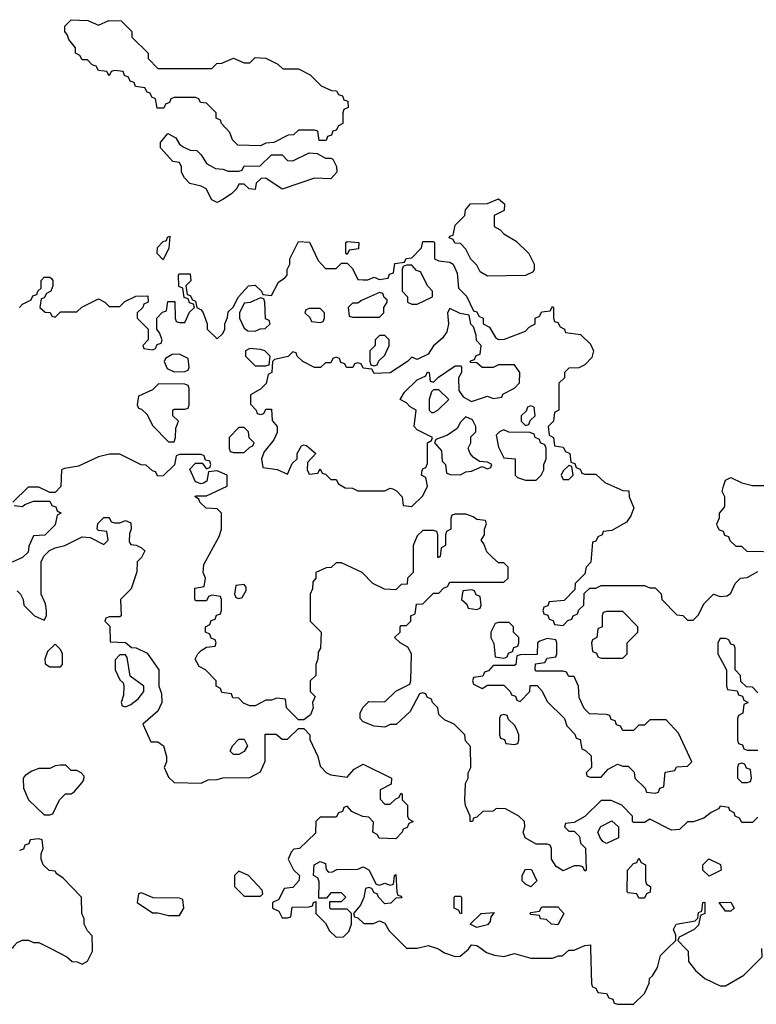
# Model space of a CAD drawing. Header units: inches. Extents: x 2701323 to 2964515, y 494916 to 722124.
# Tile 420 of 656: x 2836679 to 2839404, y 599794 to 603434. Entities that reach past the tile are written whole.
import ezdxf

# ---------------------------------------------------------------- set-up
doc = ezdxf.new("R2010")
doc.units = ezdxf.units.IN
doc.header["$MEASUREMENT"] = 0
doc.layers.add('C8539', color=7, linetype='Continuous')
doc.layers.add('C8630', color=7, linetype='Continuous')

msp = doc.modelspace()

# ---------------------------------------------------------------- linework, layer by layer
at = {"layer": 'C8539', "color": 2, "elevation": 2}
for points in [[(2836794, 600000), (2836854, 599970), (2836872.7, 599952.7), (2836891.6, 599951.6), (2836910, 599942), (2836930, 599954), (2836948, 599990), (2836947.9, 600000)], [(2838224, 600000), (2838230, 599998), (2838250, 599984.7), (2838290, 599971.3), (2838308.4, 599971.6), (2838340.4, 599999.6), (2838340.7, 600000)], [(2838386.6, 600000), (2838406, 599986), (2838436, 599976), (2838470, 599971), (2838510, 599982), (2838570, 599964.7), (2838650, 599964.7), (2838672.7, 599972.7), (2838687.3, 599972.7), (2838710, 599994), (2838730, 599994), (2838743.3, 600000)], [(2838790.4, 600000), (2838794, 599870), (2838798, 599858), (2838810, 599854), (2838818, 599838), (2838850, 599834), (2838858, 599818), (2838872.7, 599812.7), (2838878, 599798), (2838890, 599794), (2838950, 599794), (2838990, 599834), (2839008, 599872), (2839008.7, 599890), (2839020.4, 599899.6), (2839038, 599930), (2839050, 599974), (2839076, 600000)], [(2839142.5, 600000), (2839152, 599990), (2839152.7, 599952.7), (2839179.6, 599919.6), (2839214, 599890), (2839270, 599862), (2839290, 599862), (2839358, 599902), (2839426, 599970), (2839424.5, 600000)]]:
    msp.add_lwpolyline(points, dxfattribs=at)
at = {"layer": 'C8630', "color": 2, "elevation": 2}
for points in [[(2836970, 603414), (2837008.9, 603431.1), (2837054, 603430), (2837094, 603390), (2837094, 603370), (2837154, 603310), (2837154, 603290), (2837190, 603254), (2837390, 603254), (2837408.4, 603271.6), (2837427.3, 603272.7), (2837470, 603292), (2837510, 603274), (2837530, 603274), (2837550, 603294), (2837590, 603292), (2837634, 603270), (2837652.7, 603252.7), (2837710, 603252), (2837754, 603230), (2837794, 603190), (2837832.7, 603172.7), (2837851.6, 603171.6), (2837858, 603158), (2837872.7, 603152.7), (2837878, 603138), (2837892.7, 603132.7), (2837894, 603110), (2837878, 603102), (2837874, 603090), (2837874, 603050), (2837858, 603042), (2837850, 603026), (2837838, 603022), (2837832.7, 603007.3), (2837818, 603002), (2837812.7, 602987.3), (2837787.3, 602987.3), (2837782, 603022), (2837770, 603026), (2837710, 603026), (2837691.6, 603008.4), (2837672.7, 603007.3), (2837619.6, 602980.4), (2837590, 602978), (2837570, 602968), (2837486, 602970), (2837466, 602990), (2837456.4, 603016.4), (2837426, 603050), (2837422, 603062), (2837406, 603070), (2837406, 603090), (2837370, 603126), (2837347.3, 603127.3), (2837342, 603142), (2837330, 603146), (2837250, 603146), (2837238, 603142), (2837232.7, 603127.3), (2837218, 603122), (2837212.7, 603107.3), (2837187.3, 603107.3), (2837182, 603142), (2837167.3, 603147.3), (2837162, 603162), (2837150, 603166), (2837142, 603182), (2837107.3, 603187.3), (2837102, 603202), (2837087.3, 603207.3), (2837082, 603222), (2837067.3, 603227.3), (2837062, 603242), (2837030, 603246), (2837018, 603242), (2837010, 603226), (2837002, 603242), (2836970, 603246), (2836962, 603262), (2836947.3, 603267.3), (2836930, 603286), (2836910, 603286), (2836902, 603302), (2836886, 603310), (2836886, 603330), (2836860.4, 603360.4), (2836856.4, 603376.4), (2836846, 603390), (2836846, 603410), (2836870, 603434), (2836931.1, 603431.1)], [(2837450, 602874), (2837490, 602874), (2837502, 602878), (2837510, 602894), (2837567.3, 602892.7), (2837610, 602934), (2837650, 602934), (2837670, 602914), (2837690, 602912), (2837750, 602942), (2837779.6, 602939.6), (2837810, 602922), (2837830, 602922), (2837838, 602918), (2837851.6, 602891.6), (2837852, 602870), (2837830, 602846), (2837770, 602848), (2837650, 602808), (2837590, 602848), (2837572.7, 602847.3), (2837554, 602830), (2837550, 602806), (2837528.4, 602808.4), (2837510, 602826), (2837490, 602826), (2837482, 602810), (2837462, 602790), (2837430, 602768.7), (2837410, 602758), (2837390, 602768), (2837368.4, 602808.4), (2837350, 602818), (2837309, 602829), (2837288.9, 602848.9), (2837278, 602870), (2837278, 602890), (2837270, 602906), (2837246, 602910), (2837200.4, 602960.4), (2837200.4, 602979.6), (2837227.3, 603012.7), (2837256.9, 602996.9), (2837270, 602974), (2837283.6, 602963.6), (2837310, 602952), (2837334, 602950), (2837350, 602934), (2837370, 602902), (2837403.6, 602883.6), (2837430, 602882)], [(2838410, 602486), (2838382, 602502), (2838370, 602526), (2838348.4, 602548.4), (2838330, 602586), (2838310, 602606), (2838288.4, 602608.4), (2838282, 602622), (2838267.3, 602627.3), (2838270, 602634), (2838282, 602638), (2838290, 602674), (2838326, 602710), (2838328.4, 602731.6), (2838347.3, 602752.7), (2838410, 602754), (2838450, 602772), (2838472.7, 602752.7), (2838471.1, 602728.9), (2838434, 602710), (2838434, 602670), (2838456.9, 602656.9), (2838470, 602642), (2838515.3, 602615.3), (2838562, 602570), (2838582, 602530), (2838582, 602510), (2838578, 602502), (2838550, 602488)], [(2837210, 602546), (2837188, 602570), (2837188.4, 602591.6), (2837210, 602614), (2837222, 602618), (2837226, 602630), (2837234, 602634), (2837231.1, 602588.9)], [(2837890, 602566), (2837886, 602570), (2837886, 602610), (2837890, 602614), (2837934, 602610), (2837932.7, 602587.3), (2837898, 602582)], [(2838130, 602526), (2838110, 602526), (2838098, 602522), (2838094, 602510), (2838094, 602430), (2838114, 602410), (2838114, 602390), (2838130, 602382), (2838150, 602382), (2838206, 602410), (2838206, 602430), (2838188.4, 602448.4), (2838162, 602502), (2838147.3, 602507.3)], [(2838010, 602426), (2837943.6, 602396.4), (2837930, 602386), (2837910, 602386), (2837894, 602370), (2837898, 602338), (2837910, 602334), (2838010, 602334), (2838026, 602350), (2838026, 602370), (2838038, 602390), (2838038, 602398), (2838027.3, 602407.3), (2838022, 602422)], [(2837570, 602406), (2837531.6, 602388.4), (2837510, 602386), (2837492, 602350), (2837492, 602330), (2837510, 602294), (2837523.6, 602283.6), (2837550, 602282), (2837568.4, 602291.6), (2837587.3, 602292.7), (2837606, 602310), (2837602, 602322), (2837588.4, 602328.4), (2837586, 602390), (2837582, 602402)], [(2838270, 602366), (2838262, 602350), (2838264.7, 602310), (2838259.6, 602280.4), (2838243.6, 602256.4), (2838210, 602228), (2838190, 602198), (2838150, 602178), (2838130, 602186), (2838114, 602170), (2838050, 602128.7), (2837990, 602126), (2837982, 602142), (2837950, 602146), (2837942, 602162), (2837930, 602166), (2837918, 602162), (2837911.6, 602148.4), (2837888, 602148), (2837882, 602162), (2837867.3, 602167.3), (2837862, 602182), (2837850, 602186), (2837838, 602182), (2837830, 602166), (2837810, 602166), (2837791.6, 602148.4), (2837770, 602148), (2837726, 602170), (2837706, 602190), (2837702, 602202), (2837690, 602206), (2837671.6, 602188.4), (2837622, 602178), (2837614, 602170), (2837612, 602130), (2837598, 602122), (2837591, 602089), (2837570, 602068), (2837532.7, 602047.3), (2837532.7, 602012.7), (2837554, 601990), (2837558, 601978), (2837570, 601974), (2837582, 601978), (2837590, 601994), (2837610, 601994), (2837612.7, 601952.7), (2837632, 601930), (2837631.6, 601908.4), (2837619.6, 601880.4), (2837583.6, 601836.4), (2837574, 601810), (2837578, 601778), (2837631.6, 601771.6), (2837670, 601754), (2837687.3, 601792.7), (2837706, 601810), (2837706, 601830), (2837722, 601858), (2837730, 601862), (2837739.6, 601859.6), (2837774, 601830), (2837743.6, 601796.4), (2837742, 601770), (2837750, 601754), (2837782, 601758), (2837790, 601774), (2837798, 601758), (2837810, 601754), (2837830, 601734), (2837850, 601734), (2837858, 601718), (2837883.6, 601703.6), (2837910, 601702), (2837930, 601692), (2838030, 601692), (2838050, 601702), (2838059.6, 601699.6), (2838072.7, 601692.7), (2838094, 601670), (2838098, 601638), (2838130, 601634), (2838170, 601674), (2838188, 601710), (2838182, 601742), (2838166, 601750), (2838167.3, 601767.3), (2838170, 601774), (2838182, 601778), (2838187.3, 601792.7), (2838188, 601870), (2838202, 601878), (2838206, 601890), (2838150, 601918), (2838138, 601930), (2838146, 601990), (2838123.1, 602003.1), (2838110, 602018), (2838086, 602030), (2838103.1, 602056.9), (2838150, 602102), (2838182, 602118), (2838187.3, 602132.7), (2838194, 602130), (2838198, 602098), (2838210, 602094), (2838228, 602112), (2838290, 602154), (2838310, 602154), (2838314, 602150), (2838314, 602130), (2838302, 602110), (2838303.6, 602063.6), (2838319.6, 602039.6), (2838350, 602022), (2838410, 602042), (2838430, 602034), (2838462, 602038), (2838466, 602050), (2838510, 602072), (2838528.4, 602091.6), (2838528.7, 602130), (2838510, 602158), (2838450, 602158), (2838430, 602148), (2838390, 602148), (2838370, 602166), (2838347.3, 602167.3), (2838347.3, 602172.7), (2838362, 602178), (2838367.3, 602192.7), (2838382, 602198), (2838386, 602230), (2838368.4, 602248.4), (2838367.3, 602267.3), (2838358, 602298), (2838348.4, 602308.4), (2838342, 602342), (2838308.4, 602348.4)], [(2837790, 602366), (2837750, 602366), (2837738, 602362), (2837734, 602350), (2837752.7, 602332.7), (2837758, 602318), (2837790, 602314), (2837802, 602318), (2837806, 602330), (2837806, 602350)], [(2838030, 602266), (2838010, 602266), (2837994, 602250), (2837994, 602230), (2837974, 602210), (2837974, 602170), (2837978, 602158), (2837990, 602154), (2838002, 602158), (2838007.3, 602172.7), (2838030, 602194), (2838046, 602230), (2838046, 602250)], [(2837530, 602218), (2837514, 602210), (2837514, 602190), (2837550, 602154), (2837590, 602154), (2837602, 602158), (2837606, 602190), (2837586, 602210), (2837570, 602215.3)], [(2837270, 602198), (2837243.6, 602196.4), (2837218, 602182), (2837214, 602170), (2837224.7, 602144.7), (2837250, 602132), (2837290, 602134), (2837302, 602138), (2837306, 602150), (2837302, 602182)], [(2837192.7, 602087.3), (2837170, 602066), (2837118, 602042), (2837114, 602010), (2837118, 601998), (2837130, 601994), (2837150, 601974), (2837170, 601934), (2837230, 601874), (2837250, 601874), (2837255.3, 601890), (2837256.4, 601923.6), (2837266, 601950), (2837246, 601970), (2837246, 601990), (2837250, 601994), (2837290, 601994), (2837302, 601998), (2837306, 602010), (2837306, 602070), (2837302, 602082), (2837290, 602086)], [(2838230, 602066), (2838210, 602066), (2838202, 602058), (2838194, 602030), (2838194, 601990), (2838202, 601982), (2838210, 601982), (2838226, 601990), (2838266, 602030)], [(2838570, 602006), (2838558, 602002), (2838552.7, 601987.3), (2838534, 601970), (2838534, 601950), (2838550, 601934), (2838562, 601938), (2838567.3, 601952.7), (2838586, 601970), (2838582, 602002)], [(2838330, 601966), (2838310, 601946), (2838296.9, 601923.1), (2838262, 601898), (2838218, 601882), (2838214, 601870), (2838239.6, 601839.6), (2838242, 601802), (2838254, 601790), (2838258, 601758), (2838272.7, 601752.7), (2838310, 601752), (2838330, 601762), (2838350, 601764.7), (2838390, 601782), (2838410, 601774), (2838422, 601778), (2838426, 601790), (2838410, 601798), (2838380.4, 601800.4), (2838356.4, 601816.4), (2838346, 601830), (2838338, 601850), (2838348, 601870), (2838348.4, 601891.6), (2838366, 601910), (2838366, 601930), (2838354.6, 601954.6)], [(2837510, 601926), (2837490, 601926), (2837454, 601890), (2837454, 601850), (2837458, 601838), (2837470, 601834), (2837510, 601834), (2837530, 601854), (2837542, 601858), (2837546, 601870), (2837528.4, 601888.4), (2837526, 601910)], [(2838470, 601918), (2838454, 601910), (2838442, 601898), (2838450, 601854), (2838470, 601814), (2838512, 601810), (2838512, 601750), (2838521, 601741), (2838550, 601731.3), (2838590, 601732), (2838608, 601750), (2838618, 601770), (2838618, 601790), (2838626, 601810), (2838626, 601850), (2838622, 601862), (2838606, 601870), (2838602, 601882), (2838586, 601890), (2838582, 601902), (2838567.3, 601907.3), (2838488.7, 601908.7)], [(2838710, 601786), (2838690, 601766), (2838682, 601750), (2838690, 601734), (2838710, 601734), (2838726, 601750), (2838722, 601782)], [(2837510, 601346), (2837478, 601342), (2837474, 601310), (2837478, 601298), (2837490, 601294), (2837502, 601298), (2837516.4, 601323.6), (2837516.4, 601336.4)], [(2838350, 601326), (2838318, 601322), (2838314, 601290), (2838332.7, 601272.7), (2838338, 601258), (2838370, 601254), (2838382, 601258), (2838386, 601270), (2838382, 601302), (2838367.3, 601307.3), (2838362, 601322)], [(2838910, 601246), (2838850, 601246), (2838838, 601242), (2838834, 601230), (2838834, 601190), (2838818, 601182), (2838814, 601150), (2838798, 601142), (2838794, 601130), (2838798, 601098), (2838812.7, 601092.7), (2838818, 601078), (2838830, 601074), (2838910, 601074), (2838926, 601090), (2838926, 601130), (2838966, 601170), (2838966, 601190)], [(2838490, 601206), (2838450, 601206), (2838438, 601202), (2838422, 601170), (2838422, 601150), (2838432.7, 601127.3), (2838438, 601078), (2838470, 601074), (2838482, 601078), (2838487.3, 601092.7), (2838502, 601098), (2838507.3, 601112.7), (2838522, 601118), (2838526, 601130), (2838526, 601150), (2838506, 601170), (2838506, 601190)], [(2838630, 601146), (2838603.6, 601136.4), (2838594, 601130), (2838592.7, 601087.3), (2838530, 601086), (2838518, 601082), (2838514, 601050), (2838510, 601046), (2838430, 601046), (2838412.7, 601027.3), (2838398, 601022), (2838392.7, 601007.3), (2838358, 601002), (2838354, 600990), (2838358, 600978), (2838390, 600962), (2838410, 600974), (2838470, 600974), (2838494, 600950), (2838498, 600938), (2838512.7, 600932.7), (2838518, 600918), (2838530, 600914), (2838566, 600950), (2838567.3, 600972.7), (2838592.7, 600972.7), (2838611.6, 600951.6), (2838630, 600914), (2838694, 600850), (2838703.6, 600823.6), (2838732.7, 600792.7), (2838738, 600778), (2838752.7, 600772.7), (2838758, 600738), (2838772.7, 600732.7), (2838792.7, 600712.7), (2838794, 600670), (2838774, 600650), (2838778, 600638), (2838790, 600634), (2838830, 600634), (2838856.4, 600663.6), (2838890, 600682), (2838910, 600674), (2838930, 600674), (2838952.7, 600652.7), (2838954, 600630), (2838992.7, 600592.7), (2838998, 600578), (2839030, 600574), (2839042, 600578), (2839047.3, 600592.7), (2839062, 600598), (2839067.3, 600652.7), (2839102, 600658), (2839108.4, 600671.6), (2839150, 600674), (2839166, 600690), (2839116.4, 600796.4), (2839070, 600846), (2839010, 600846), (2838990, 600826), (2838970, 600826), (2838950, 600806), (2838910, 600806), (2838902, 600822), (2838887.3, 600827.3), (2838882, 600842), (2838867.3, 600847.3), (2838862, 600862), (2838850, 600866), (2838787.3, 600867.3), (2838767.3, 600887.3), (2838748.4, 600928.4), (2838746, 600970), (2838730, 601006), (2838710, 601006), (2838702, 601022), (2838690, 601026), (2838590, 601026), (2838586, 601030), (2838587.3, 601052.7), (2838622, 601058), (2838630, 601074), (2838662, 601078), (2838666, 601090), (2838666, 601130), (2838662, 601142)], [(2836810, 601126), (2836782, 601098), (2836772, 601070), (2836772.7, 601052.7), (2836790, 601042), (2836830, 601042), (2836838, 601050), (2836838, 601090), (2836830, 601106)], [(2837070, 601086), (2837050, 601086), (2837032.7, 601067.3), (2837032, 601030), (2837050, 600994), (2837062, 600982), (2837064.7, 600970), (2837063.6, 600936.4), (2837054, 600910), (2837058, 600898), (2837070, 600894), (2837090, 600902), (2837117.2, 600922.8), (2837138, 600950), (2837138, 600970), (2837087.3, 601007.3), (2837076.4, 601076.4)], [(2838470, 600866), (2838458, 600862), (2838454, 600850), (2838454, 600790), (2838458, 600778), (2838472.7, 600772.7), (2838478, 600758), (2838510, 600754), (2838522, 600758), (2838526, 600770), (2838526, 600790), (2838518, 600810), (2838510, 600826), (2838487.3, 600847.3), (2838482, 600862)], [(2837470, 600718), (2837458, 600730), (2837466, 600750), (2837490, 600774), (2837510, 600774), (2837522, 600750), (2837510, 600728), (2837490, 600718)], [(2836850, 600678), (2836830, 600678), (2836810, 600675.3), (2836790, 600666), (2836750, 600666), (2836723.6, 600656.4), (2836699.6, 600640.4), (2836692, 600630), (2836692.7, 600592.7), (2836712, 600550), (2836770, 600494), (2836790, 600494), (2836802, 600498), (2836826, 600550), (2836848.4, 600571.6), (2836870, 600572), (2836880.4, 600579.6), (2836910, 600614), (2836916.4, 600623.6), (2836918, 600638), (2836906, 600650), (2836890, 600658), (2836870, 600658)], [(2839350, 600686), (2839338, 600682), (2839334, 600670), (2839334, 600630), (2839350, 600614), (2839370, 600614), (2839382, 600618), (2839386, 600630), (2839382, 600662), (2839367.3, 600667.3), (2839362, 600682)], [(2838850, 600388), (2838836.4, 600396.4), (2838826, 600410), (2838818, 600430), (2838828.9, 600451.1), (2838870, 600472), (2838894, 600450), (2838894, 600410)], [(2838970, 600186), (2838962, 600202), (2838930, 600206), (2838926, 600210), (2838928, 600290), (2838950, 600314), (2838962, 600318), (2838970, 600334), (2838978, 600318), (2838994, 600310), (2838994, 600250), (2838998, 600238), (2839012, 600230), (2839011.6, 600208.4), (2838998, 600202), (2838990, 600186)], [(2839230, 600268), (2839206, 600290), (2839206, 600310), (2839228.7, 600331.3), (2839271.1, 600311.1), (2839274, 600290)], [(2837490, 600286), (2837474, 600270), (2837474, 600230), (2837510, 600194), (2837570, 600194), (2837578, 600202), (2837576.4, 600216.4), (2837526, 600270)], [(2838570, 600228.7), (2838550, 600238), (2838538, 600250), (2838538, 600270), (2838550, 600294), (2838572.7, 600292.7), (2838592, 600250)], [(2837130, 600206), (2837118, 600202), (2837114, 600170), (2837170, 600132), (2837190, 600132), (2837230, 600122), (2837270, 600122), (2837286, 600150), (2837282, 600182), (2837270, 600186), (2837172.7, 600187.3)], [(2838310, 600128), (2838302, 600142), (2838286, 600150), (2838286, 600190), (2838290, 600194), (2838310, 600194), (2838314, 600190), (2838314, 600130)], [(2839290, 600138), (2839266, 600170), (2839310, 600172), (2839322, 600150), (2839310, 600138)], [(2838370, 600078), (2838346, 600090), (2838386, 600130), (2838434, 600134), (2838422, 600118), (2838419.6, 600100.4), (2838410, 600088)], [(2838670, 600088), (2838646, 600090), (2838627.3, 600107.3), (2838606, 600110), (2838602, 600122), (2838570, 600126), (2838566, 600130), (2838570, 600134), (2838602, 600138), (2838610, 600154), (2838670, 600154), (2838692, 600130)]]:
    msp.add_lwpolyline(points, close=True, dxfattribs=at)
for points in [[(2836678, 602370), (2836690, 602382), (2836722, 602398), (2836727.3, 602412.7), (2836742, 602418), (2836746, 602430), (2836758, 602442), (2836758, 602470), (2836770, 602482), (2836790, 602482), (2836796.9, 602476.9), (2836802, 602470), (2836802, 602450), (2836794, 602430), (2836778, 602422), (2836770, 602406), (2836758, 602402), (2836754, 602370), (2836772.7, 602352.7), (2836791.6, 602351.6), (2836798, 602338), (2836810, 602334), (2836830, 602354), (2836890, 602354), (2836908.4, 602371.6), (2836970, 602402), (2836994, 602390), (2837010, 602374), (2837050, 602374), (2837068.4, 602391.6), (2837108.4, 602411.6), (2837152.7, 602412.7), (2837154, 602390), (2837138, 602382), (2837134, 602370), (2837114, 602350), (2837114, 602330), (2837154, 602290), (2837154, 602250), (2837134, 602230), (2837138, 602218), (2837170, 602214), (2837182, 602218), (2837187.3, 602232.7), (2837202, 602238), (2837206, 602250), (2837196.4, 602276.4), (2837186, 602290), (2837186, 602330), (2837207.3, 602352.7), (2837222, 602358), (2837227.3, 602392.7), (2837252.7, 602392.7), (2837254, 602330), (2837258, 602318), (2837270, 602314), (2837290, 602314), (2837307.3, 602352.7), (2837326, 602370), (2837322, 602382), (2837307.3, 602387.3), (2837302, 602402), (2837287.3, 602407.3), (2837282, 602442), (2837268, 602448), (2837266, 602490), (2837270, 602494), (2837310, 602494), (2837311.6, 602468.4), (2837294, 602450), (2837298, 602418), (2837310, 602414), (2837318, 602398), (2837330, 602394), (2837334, 602370), (2837350, 602362), (2837358, 602350), (2837372, 602310), (2837372, 602290), (2837410, 602254), (2837430, 602274), (2837438, 602290), (2837438, 602310), (2837447.3, 602332.7), (2837450, 602354), (2837468.4, 602371.6), (2837488, 602410), (2837526, 602450), (2837550, 602452), (2837574, 602430), (2837578, 602418), (2837610, 602414), (2837636.4, 602463.6), (2837660.4, 602479.6), (2837668, 602490), (2837668, 602510), (2837678, 602530), (2837678, 602550), (2837710, 602614), (2837751.1, 602611.1), (2837783.6, 602543.6), (2837810, 602514), (2837850, 602514), (2837870, 602534), (2837890, 602534), (2837910, 602514), (2837930, 602474), (2837950, 602472), (2837967.3, 602472.7), (2837990, 602482), (2838010, 602474), (2838042, 602478), (2838047.3, 602492.7), (2838062, 602498), (2838067.3, 602532.7), (2838102, 602538), (2838108.4, 602551.6), (2838130, 602554), (2838166, 602590), (2838170, 602614), (2838210, 602614), (2838214, 602610), (2838214, 602550), (2838230, 602542), (2838270, 602538), (2838282, 602530), (2838296.9, 602496.9), (2838302, 602442), (2838331.6, 602411.6), (2838358, 602358), (2838370, 602354), (2838378, 602338), (2838394, 602330), (2838394, 602310), (2838416.9, 602296.9), (2838439.6, 602259.6), (2838450, 602252), (2838472.7, 602252.7), (2838550, 602282), (2838563.1, 602296.9), (2838586, 602310), (2838586, 602330), (2838602, 602338), (2838610, 602354), (2838642, 602358), (2838650, 602374), (2838654, 602370), (2838654, 602330), (2838658, 602318), (2838670, 602314), (2838678, 602298), (2838694, 602290), (2838698, 602278), (2838754, 602270), (2838790, 602234), (2838802, 602210), (2838795.3, 602184.7), (2838770, 602158), (2838747.3, 602147.3), (2838710, 602146), (2838694, 602130), (2838694, 602110), (2838674, 602090), (2838674, 601990), (2838658, 601982), (2838654, 601950), (2838634, 601930), (2838638, 601898), (2838654, 601890), (2838658, 601858), (2838690, 601854), (2838698, 601838), (2838714, 601830), (2838718, 601798), (2838732.7, 601792.7), (2838738, 601778), (2838752.7, 601772.7), (2838758, 601758), (2838770, 601754), (2838810, 601754), (2838843.6, 601723.6), (2838910, 601694), (2838932.7, 601692.7), (2838934, 601670), (2838951.3, 601630), (2838939.8, 601600.2), (2838923.6, 601576.4), (2838870, 601546), (2838838, 601542), (2838834, 601530), (2838818, 601522), (2838810, 601506), (2838798, 601502), (2838791.6, 601428.4), (2838774, 601410), (2838770, 601386), (2838734, 601350), (2838732.7, 601327.3), (2838692.7, 601287.3), (2838638, 601282), (2838632.7, 601267.3), (2838618, 601262), (2838614, 601250), (2838618, 601238), (2838632.7, 601232.7), (2838638, 601218), (2838652.7, 601212.7), (2838658, 601198), (2838690, 601194), (2838707.3, 601212.7), (2838722, 601218), (2838726, 601230), (2838742, 601238), (2838747.3, 601252.7), (2838766, 601270), (2838767.3, 601312.7), (2838788, 601332), (2838810, 601332), (2838830, 601342), (2838990, 601342), (2839010, 601334), (2839030, 601334), (2839051.6, 601311.6), (2839054, 601290), (2839110, 601234), (2839131.6, 601231.6), (2839150, 601214), (2839170, 601214), (2839190, 601234), (2839210, 601274), (2839246, 601310), (2839270, 601302), (2839296.4, 601303.6), (2839310, 601314), (2839326, 601350), (2839346, 601370), (2839370, 601372), (2839410, 601394)], [(2839410, 600486), (2839390, 600466), (2839350, 600466), (2839342, 600482), (2839326, 600490), (2839322, 600502), (2839306, 600510), (2839302, 600522), (2839270, 600526), (2839263.6, 600516.4), (2839236.9, 600503.1), (2839210, 600482), (2839170, 600468), (2839150, 600468), (2839119.6, 600440.4), (2839090, 600438), (2839010, 600478), (2838990, 600466), (2838950, 600466), (2838946, 600470), (2838946, 600490), (2838906, 600530), (2838867.3, 600547.3), (2838830, 600548), (2838770, 600488), (2838730, 600466), (2838698, 600462), (2838694, 600450), (2838710, 600434), (2838730, 600434), (2838750, 600414), (2838754, 600390), (2838771.6, 600371.6), (2838774, 600290), (2838770, 600286), (2838762, 600302), (2838750, 600306), (2838730, 600306), (2838690, 600288), (2838663.1, 600303.1), (2838646, 600330), (2838646, 600370), (2838642, 600382), (2838630, 600386), (2838590, 600386), (2838548.9, 600408.9), (2838542, 600430), (2838548, 600450), (2838546, 600470), (2838526, 600490), (2838476.4, 600516.4), (2838442, 600518), (2838430, 600508), (2838392.7, 600507.3), (2838370, 600486), (2838358, 600482), (2838354, 600470), (2838346, 600470), (2838346, 600490), (2838328.4, 600528.4), (2838326, 600550), (2838328, 600610), (2838338, 600630), (2838338, 600650), (2838348, 600670), (2838347.3, 600747.3), (2838328.4, 600768.4), (2838326, 600790), (2838286, 600830), (2838250, 600846), (2838230, 600866), (2838226, 600890), (2838206, 600910), (2838202, 600922), (2838186, 600930), (2838182, 600942), (2838170, 600946), (2838158, 600942), (2838123.6, 600876.4), (2838071.6, 600828.4), (2838050, 600828), (2838030, 600818), (2837990, 600822), (2837950, 600838), (2837938, 600850), (2837938, 600870), (2837948.4, 600891.6), (2837970, 600914), (2838030, 600912), (2838070, 600952), (2838122, 600978), (2838126, 600990), (2838128, 601090), (2838114.6, 601114.6), (2838086, 601130), (2838066, 601150), (2838086, 601170), (2838086, 601190), (2838090, 601194), (2838110, 601194), (2838126, 601210), (2838126, 601230), (2838142, 601238), (2838147.3, 601272.7), (2838170, 601274), (2838210, 601314), (2838230, 601314), (2838247.3, 601332.7), (2838262, 601338), (2838270, 601354), (2838470, 601354), (2838486, 601370), (2838486, 601410), (2838470, 601426), (2838450, 601426), (2838427.3, 601447.3), (2838407.3, 601467.3), (2838396.4, 601496.4), (2838386, 601510), (2838398, 601530), (2838398, 601550), (2838406, 601570), (2838402, 601582), (2838370, 601586), (2838356.4, 601596.4), (2838330, 601606), (2838290, 601606), (2838278, 601602), (2838274, 601590), (2838274, 601550), (2838258, 601542), (2838254, 601530), (2838254, 601490), (2838238, 601482), (2838234, 601450), (2838230, 601446), (2838226, 601446), (2838226, 601530), (2838222, 601542), (2838210, 601546), (2838170, 601546), (2838150, 601526), (2838134, 601490), (2838134, 601390), (2838114, 601370), (2838112.7, 601347.3), (2838090, 601346), (2838070, 601326), (2838028.4, 601328.4), (2837986, 601350), (2837946, 601390), (2837870, 601426), (2837850, 601426), (2837831.6, 601408.4), (2837812.7, 601407.3), (2837774, 601390), (2837774, 601370), (2837763.6, 601356.4), (2837762, 601330), (2837754, 601310), (2837754, 601210), (2837794, 601170), (2837792, 601110), (2837783.6, 601096.4), (2837782, 601070), (2837774, 601050), (2837774, 601010), (2837754, 600990), (2837754, 600950), (2837772, 600932), (2837762, 600910), (2837764.7, 600890), (2837755.3, 600864.7), (2837730, 600846), (2837710, 600846), (2837666, 600890), (2837662, 600922), (2837630, 600926), (2837610, 600918), (2837590, 600918), (2837550, 600898), (2837530, 600898), (2837507.3, 600907.3), (2837490, 600926), (2837467.3, 600927.3), (2837462, 600942), (2837427.3, 600947.3), (2837422, 600962), (2837406, 600970), (2837406, 600990), (2837366, 601030), (2837343.1, 601043.1), (2837328, 601070), (2837338, 601090), (2837350, 601102), (2837370, 601114), (2837402, 601118), (2837406, 601130), (2837402, 601142), (2837387.3, 601147.3), (2837382, 601162), (2837366, 601170), (2837366, 601190), (2837382, 601198), (2837387.3, 601212.7), (2837402, 601218), (2837407.3, 601232.7), (2837422, 601238), (2837426, 601250), (2837426, 601290), (2837422, 601302), (2837390, 601306), (2837378, 601302), (2837370, 601286), (2837330, 601286), (2837327.3, 601292.7), (2837327.3, 601332.7), (2837362, 601338), (2837366, 601370), (2837358, 601390), (2837360.4, 601419.6), (2837416.4, 601523.6), (2837426, 601550), (2837426, 601610), (2837410, 601626), (2837368.4, 601628.4), (2837346, 601650), (2837342, 601662), (2837328, 601670), (2837330, 601674), (2837370, 601674), (2837446, 601710), (2837446, 601750), (2837410, 601766), (2837378, 601762), (2837371.6, 601728.4), (2837359.6, 601720.4), (2837350, 601718), (2837330, 601726), (2837308, 601772), (2837330, 601794), (2837354, 601794), (2837370, 601774), (2837382, 601778), (2837386, 601790), (2837382, 601802), (2837366, 601806), (2837362, 601822), (2837350, 601826), (2837270, 601826), (2837258, 601822), (2837251.1, 601788.9), (2837210, 601748), (2837190, 601746), (2837182, 601762), (2837170, 601766), (2837147.3, 601787.3), (2837128.4, 601788.4), (2837050, 601828), (2837011.6, 601828.4), (2836970, 601818), (2836896.9, 601783.1), (2836844.7, 601775.3), (2836834, 601770), (2836831.6, 601708.4), (2836810, 601686), (2836790, 601686), (2836750, 601706), (2836710, 601706), (2836654, 601650)], [(2839490, 601466), (2839370, 601468), (2839350, 601486), (2839330, 601486), (2839307.3, 601507.3), (2839302, 601522), (2839287.3, 601527.3), (2839282, 601542), (2839267.3, 601547.3), (2839260.4, 601560.4), (2839258, 601570), (2839267.3, 601592.7), (2839268, 601610), (2839287.3, 601632.7), (2839288, 601670), (2839278, 601690), (2839282, 601710), (2839290, 601732), (2839310, 601742), (2839350, 601722), (2839390, 601712), (2839450, 601712)], [(2836658, 601638), (2836690, 601634), (2836698, 601642), (2836730, 601654), (2836790, 601654), (2836798, 601638), (2836812.7, 601632.7), (2836818, 601618), (2836832, 601610), (2836818, 601602), (2836810, 601566), (2836771.6, 601528.4), (2836730, 601526), (2836712.7, 601487.3), (2836710, 601466), (2836690, 601446), (2836651.6, 601428.4)], [(2836670, 601322), (2836682, 601310), (2836692, 601290), (2836694, 601270), (2836734, 601230), (2836770, 601214), (2836778, 601230), (2836778, 601250), (2836774, 601274), (2836758, 601310), (2836758, 601430), (2836768.7, 601451.3), (2836788.7, 601471.3), (2836810, 601482), (2836846, 601490), (2836910, 601522), (2836939.6, 601519.6), (2836990, 601494), (2837006, 601510), (2837002, 601542), (2836970, 601546), (2836966, 601550), (2836968.4, 601571.6), (2836990, 601594), (2837010, 601594), (2837018, 601578), (2837030, 601574), (2837050, 601574), (2837070, 601582), (2837090, 601574), (2837092, 601550), (2837085.4, 601534.6), (2837083.6, 601503.6), (2837090, 601494), (2837110, 601492), (2837130, 601482), (2837142, 601470), (2837130, 601446), (2837114, 601430), (2837112.7, 601392.7), (2837091.3, 601330), (2837052, 601290), (2837054, 601230), (2837050, 601226), (2837010, 601226), (2836998, 601222), (2836994, 601210), (2837012, 601192), (2837014, 601134), (2837070, 601132), (2837092.7, 601112.7), (2837110, 601112), (2837150, 601092), (2837194, 601030), (2837194, 600970), (2837203.6, 600943.6), (2837204.7, 600910), (2837190, 600878), (2837134, 600830), (2837164.7, 600764.7), (2837190, 600764.7), (2837211.3, 600750), (2837222, 600710), (2837222, 600690), (2837214, 600670), (2837230, 600634), (2837250, 600614), (2837350, 600612), (2837376.4, 600623.6), (2837410, 600624.7), (2837430, 600631.3), (2837530, 600632), (2837570, 600654), (2837587.3, 600692.7), (2837587.3, 600792.7), (2837627.3, 600792.7), (2837650, 600774), (2837670, 600774), (2837710, 600814), (2837730, 600814), (2837752, 600790), (2837752.7, 600772.7), (2837782, 600710), (2837790, 600674), (2837814, 600650), (2837830, 600642), (2837890, 600634), (2837916.4, 600663.6), (2837950, 600682), (2838054, 600630), (2838052.7, 600607.3), (2838012.7, 600587.3), (2838012.7, 600552.7), (2838030, 600534), (2838050, 600534), (2838070, 600554), (2838082, 600558), (2838090, 600574), (2838094, 600570), (2838094, 600550), (2838114, 600530), (2838114, 600490), (2838118, 600478), (2838134, 600470), (2838118, 600462), (2838112.7, 600447.3), (2838098, 600442), (2838094, 600430), (2838070, 600406), (2838008.4, 600408.4), (2838002, 600422), (2837986, 600430), (2837987.3, 600467.3), (2837970, 600486), (2837948.4, 600488.4), (2837920.4, 600500.4), (2837907.3, 600507.3), (2837890, 600526), (2837878, 600522), (2837872.7, 600507.3), (2837858, 600502), (2837850, 600486), (2837790, 600486), (2837774, 600470), (2837772.7, 600427.3), (2837714, 600370), (2837692.7, 600367.3), (2837683.6, 600356.4), (2837672, 600330), (2837691.6, 600291.6), (2837714, 600270), (2837712, 600250), (2837690, 600226), (2837658, 600222), (2837638, 600182), (2837614, 600170), (2837614, 600150), (2837638, 600138), (2837650, 600114), (2837670, 600114), (2837682, 600118), (2837687.3, 600152.7), (2837750, 600154), (2837762, 600158), (2837766, 600170), (2837774, 600174), (2837774, 600130), (2837810, 600094), (2837825.4, 600065.4), (2837850, 600042), (2837876.4, 600043.6), (2837896.4, 600063.6), (2837906, 600090), (2837906, 600130), (2837890, 600146), (2837830, 600146), (2837826, 600150), (2837826, 600174), (2837870, 600174), (2837886, 600190), (2837870, 600206), (2837830, 600206), (2837814, 600186), (2837786, 600186), (2837787.3, 600247.3), (2837782, 600262), (2837766, 600270), (2837768, 600310), (2837790, 600322), (2837810, 600314), (2837812.7, 600292.7), (2837822, 600282), (2837836.4, 600283.6), (2837852.7, 600292.7), (2837930, 600294), (2837950, 600302), (2837971.1, 600291.1), (2837998, 600238), (2838010, 600234), (2838030, 600242), (2838050, 600234), (2838062, 600238), (2838066, 600270), (2838070, 600274), (2838074, 600210), (2838078, 600198), (2838090, 600194), (2838092.7, 600187.3), (2838070, 600186), (2838051.6, 600168.4), (2838030, 600166), (2838006, 600190), (2838002, 600202), (2837990, 600206), (2837982, 600222), (2837970, 600226), (2837958, 600222), (2837951.6, 600188.4), (2837939.6, 600160.4), (2837914, 600130), (2837918, 600118), (2837930, 600114), (2837952.7, 600092.7), (2837987.3, 600092.7), (2838010, 600102), (2838030, 600094), (2838045.4, 600065.4), (2838110, 600002), (2838150, 600002), (2838190, 600011.3), (2838224, 600000)], [(2839410, 600946), (2839390, 600966), (2839367.3, 600967.3), (2839347.3, 600987.3), (2839346, 601010), (2839326, 601030), (2839326, 601110), (2839322, 601122), (2839310, 601126), (2839302, 601142), (2839290, 601146), (2839270, 601146), (2839262, 601130), (2839262, 601090), (2839294, 601030), (2839294, 600970), (2839298, 600958), (2839332.7, 600952.7), (2839338, 600938), (2839352.7, 600932.7), (2839358, 600918), (2839374, 600910), (2839358, 600902), (2839354, 600870), (2839338, 600862), (2839334, 600850), (2839334, 600770), (2839338, 600758), (2839352.7, 600752.7), (2839358, 600738), (2839370, 600734), (2839410, 600734)], [(2836947.9, 600000), (2836947.3, 600047.3), (2836930, 600066), (2836918, 600090), (2836918, 600110), (2836908.7, 600130), (2836908, 600190), (2836840.4, 600260.4), (2836816.4, 600276.4), (2836810, 600286), (2836788.4, 600288.4), (2836766, 600310), (2836758, 600330), (2836758, 600350), (2836766, 600370), (2836762, 600402), (2836750, 600406), (2836718, 600402), (2836712.7, 600387.3), (2836698, 600382), (2836692.7, 600367.3), (2836678, 600362)], [(2839076, 600000), (2839106, 600030), (2839106, 600050), (2839098, 600070), (2839108, 600090), (2839178, 600102), (2839187.3, 600112.7), (2839190, 600134), (2839202, 600138), (2839206, 600170), (2839210, 600172), (2839214, 600170), (2839214, 600130), (2839198, 600122), (2839190, 600086), (2839174, 600070), (2839118, 600042), (2839114, 600030), (2839142.5, 600000)], [(2836653, 600000), (2836658, 600010), (2836670, 600022), (2836690, 600031.3), (2836711.1, 600031.1), (2836730, 600022), (2836750, 600022), (2836794, 600000)], [(2838340.7, 600000), (2838350, 600014), (2838370, 600012), (2838386.6, 600000)], [(2838743.3, 600000), (2838770, 600012), (2838790, 600014), (2838790.4, 600000)]]:
    msp.add_lwpolyline(points, dxfattribs=at)

doc.saveas('drawing.dxf')
